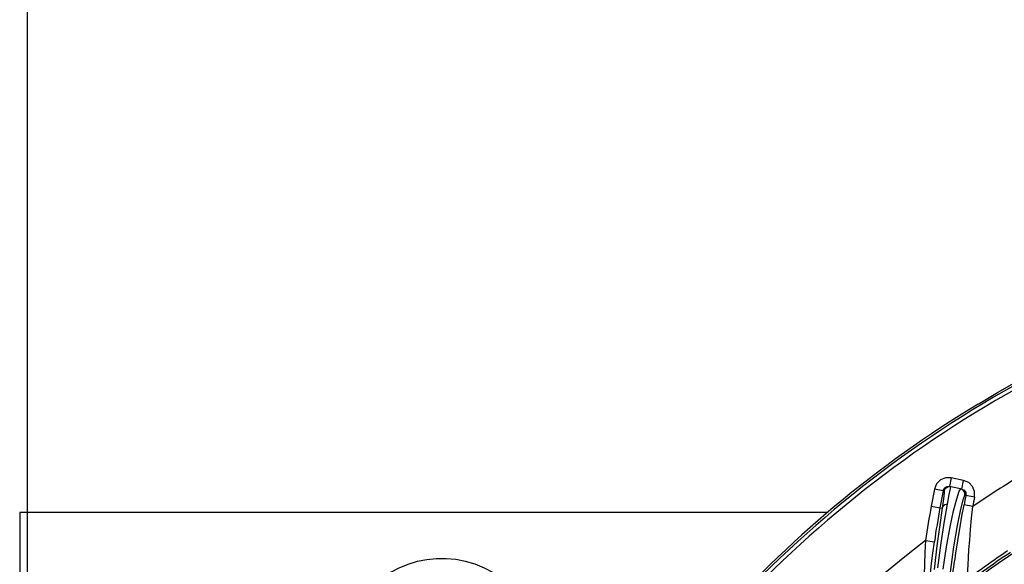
# Model space of a CAD drawing. Extents: x 40.7 to 137.4, y -250.8 to -221.5.
# Tile 258 of 320: x 122.812 to 123.002, y -239.324 to -239.218. Entities that reach past the tile are written whole.
import ezdxf

# ---------------------------------------------------------------- set-up
doc = ezdxf.new("R2010")
doc.units = 0
doc.header["$MEASUREMENT"] = 0
doc.layers.get('0').update_dxf_attribs({"linetype": 'CONTINUOUS'})
doc.layers.add('paredes1', color=8, linetype='CONTINUOUS')

msp = doc.modelspace()

# ---------------------------------------------------------------- linework, layer by layer
at = {"color": 155}
for p, q in [((122.9918078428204, -239.3068235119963), (122.9914526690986, -239.3084953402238)), ((122.9941836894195, -239.3073282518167), (122.9918079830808, -239.3068235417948)), ((122.9938286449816, -239.3090001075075), (122.9941838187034, -239.3073282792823)), ((122.9885345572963, -239.3090163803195), (122.9879365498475, -239.3122944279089)), ((122.9902155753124, -239.3093237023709), (122.9885350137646, -239.3090166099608)), ((122.9902155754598, -239.3093237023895), (122.9896165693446, -239.3126017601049)), ((122.9902155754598, -239.3093237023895), (122.9904039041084, -239.3093637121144)), ((122.9910400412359, -239.3084914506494), (122.9914526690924, -239.3084953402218)), ((122.9910862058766, -239.3085692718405), (122.9916401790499, -239.3085351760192)), ((122.9938286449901, -239.3090001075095), (122.9914526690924, -239.3084953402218)), ((122.9916402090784, -239.3085352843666), (122.991564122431, -239.3089255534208)), ((122.9933220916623, -239.3094433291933), (122.9936215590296, -239.3089566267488)), ((122.9945981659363, -239.3096875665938), (122.9946307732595, -239.3102209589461)), ((122.9946307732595, -239.3102209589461), (122.9944234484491, -239.310176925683)), ((122.996305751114, -239.310559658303), (122.9946307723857, -239.3102209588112)), ((122.9879360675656, -239.3122943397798), (122.9900431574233, -239.3126797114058)), ((122.9959490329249, -239.3123719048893), (122.9942706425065, -239.312050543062)), ((122.9868493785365, -239.318926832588), (122.9885404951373, -239.3191728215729))]:
    msp.add_line(p, q, dxfattribs=at)
at = {"color": 5}
for p, q in [((122.9679295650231, -239.3135002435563), (122.8118463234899, -239.3135002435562)), ((122.8118463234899, -239.3135002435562), (122.8118463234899, -239.3735002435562))]:
    msp.add_line(p, q, dxfattribs=at)
at = {"color": 6, "linetype": 'Continuous'}
msp.add_lwpolyline([(122.9969856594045, -239.2925916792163), (123.0007126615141, -239.2903869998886), (123.0044823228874, -239.2882541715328), (123.0082924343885, -239.2861944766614)], dxfattribs=at)
at = {"color": 155}
for points in [[(122.9918079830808, -239.3068235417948), (122.9907076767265, -239.3068149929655), (122.9897078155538, -239.3072284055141), (122.9889451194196, -239.307995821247), (122.9885345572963, -239.3090163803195)], [(122.9963057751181, -239.3105595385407), (122.996308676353, -239.3094859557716), (122.9959093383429, -239.3085075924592), (122.9951702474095, -239.3077523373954), (122.9941836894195, -239.3073282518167)], [(122.9904039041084, -239.3093637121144), (122.9904176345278, -239.3097648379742), (122.9902928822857, -239.3109012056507), (122.9900431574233, -239.3126797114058)], [(122.9902155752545, -239.3093237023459), (122.9903686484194, -239.3089412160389), (122.9906587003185, -239.3086483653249), (122.9910400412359, -239.3084914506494)], [(122.9902538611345, -239.3244876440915), (122.990900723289, -239.3201526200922), (122.9916003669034, -239.3163005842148), (122.9922603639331, -239.3132332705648), (122.9928612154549, -239.3108765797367), (122.9933220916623, -239.3094433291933)], [(122.9904039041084, -239.3093637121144), (122.990642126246, -239.3088687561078), (122.9910862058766, -239.3085692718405)], [(122.991564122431, -239.3089255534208), (122.991349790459, -239.31008332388), (122.9910095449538, -239.3119443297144)], [(122.9944234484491, -239.310176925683), (122.9943969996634, -239.309662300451), (122.9941121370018, -239.3092104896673), (122.9936221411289, -239.308956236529)], [(122.9938286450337, -239.30900010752), (122.99430592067, -239.3092424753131), (122.9945981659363, -239.3096875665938)], [(122.991623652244, -239.3250490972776), (122.9923088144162, -239.3201753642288), (122.9930258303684, -239.316040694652), (122.9936722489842, -239.3128971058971), (122.9941634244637, -239.3108864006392), (122.9944231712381, -239.3101768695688)], [(122.9900460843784, -239.312680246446), (122.9895693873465, -239.3159148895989), (122.9890202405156, -239.3199513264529), (122.9884781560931, -239.3245607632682)], [(122.9910091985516, -239.3119439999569), (122.9904374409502, -239.3152374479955), (122.9897963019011, -239.3193977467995), (122.9891658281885, -239.3242357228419)], [(122.9910095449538, -239.3119443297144), (122.9905548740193, -239.3120475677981), (122.9902169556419, -239.3123094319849), (122.9900432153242, -239.312679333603)], [(122.9921084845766, -239.3251302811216), (122.992144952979, -239.324969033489), (122.9922019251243, -239.3246383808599), (122.9922820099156, -239.3241236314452), (122.9923889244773, -239.3234057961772), (122.9925266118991, -239.3224708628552), (122.9927009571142, -239.3212987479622), (122.9929186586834, -239.3198729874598), (122.9931850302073, -239.3181949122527), (122.9935019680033, -239.3162924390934), (122.9938661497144, -239.3142217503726), (122.9942703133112, -239.3120504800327)], [(122.9949257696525, -239.3255005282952), (122.9949763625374, -239.3246600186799), (122.99503991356, -239.3235833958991), (122.9951214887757, -239.3222602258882), (122.9952257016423, -239.3206865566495), (122.995357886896, -239.3188711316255), (122.9955218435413, -239.3168448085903), (122.9957192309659, -239.31465869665), (122.9959490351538, -239.3123719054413)], [(122.9868493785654, -239.3189268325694), (122.9867242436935, -239.321268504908), (122.9866368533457, -239.3234864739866), (122.9865836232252, -239.3255224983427), (122.9865593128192, -239.3273273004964), (122.9865561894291, -239.328878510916), (122.9865680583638, -239.3301724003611), (122.986588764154, -239.3312186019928), (122.9866138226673, -239.3320288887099), (122.9866407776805, -239.3326118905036), (122.9866655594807, -239.3329781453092), (122.986688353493, -239.3331382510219)], [(122.9877768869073, -239.325279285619), (122.9879835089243, -239.3234087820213), (122.9882379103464, -239.3213554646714), (122.9885394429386, -239.3191726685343)]]:
    msp.add_lwpolyline(points, dxfattribs=at)
at = {"color": 6, "linetype": 'Continuous'}
for centre, radius, start, end in [((123.1131429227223, -239.4846559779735), 0.224043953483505, 117.9101323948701, 156.4257628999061), ((123.1131429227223, -239.4846559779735), 0.223311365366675, 117.9100754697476, 156.4231452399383), ((123.1131429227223, -239.4846559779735), 0.2244575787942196, 121.1648444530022, 155.7762028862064), ((122.89334457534, -239.3419059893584), 0.01947198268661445, 58.99999999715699, 148.9999999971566)]:
    msp.add_arc(centre, radius, start, end, dxfattribs=at)
at = {"color": 155}
for centre, radius, start, end in [((123.1131429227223, -239.4846559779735), 0.2083655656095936, 121.6678508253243, 124.2249608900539), ((123.1713895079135, -239.3459638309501), 0.1803363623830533, 168.5678855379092, 169.1606589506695), ((123.1713894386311, -239.3459638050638), 0.1786274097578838, 168.5681776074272, 169.1606620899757), ((123.1698632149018, -239.3455474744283), 0.1849397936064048, 169.6416683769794, 171.7239699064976), ((123.1698627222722, -239.3455473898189), 0.1832303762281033, 169.641558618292, 171.7239752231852), ((123.1131429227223, -239.4846559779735), 0.2083655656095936, 127.3091362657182, 151.4670097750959), ((123.1131429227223, -239.4846559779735), 0.1969385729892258, 123.9195355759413, 127.6162605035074), ((123.1131429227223, -239.4846559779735), 0.1974892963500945, 124.0094633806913, 126.7969243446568), ((123.1131429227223, -239.4846559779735), 0.1964903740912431, 123.917765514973, 127.6146175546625)]:
    msp.add_arc(centre, radius, start, end, dxfattribs=at)
at = {"layer": 'paredes1'}
msp.add_line((122.8133168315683, -238.597451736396), (122.8133168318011, -240.0287560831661), dxfattribs=at)

doc.saveas('drawing.dxf')
